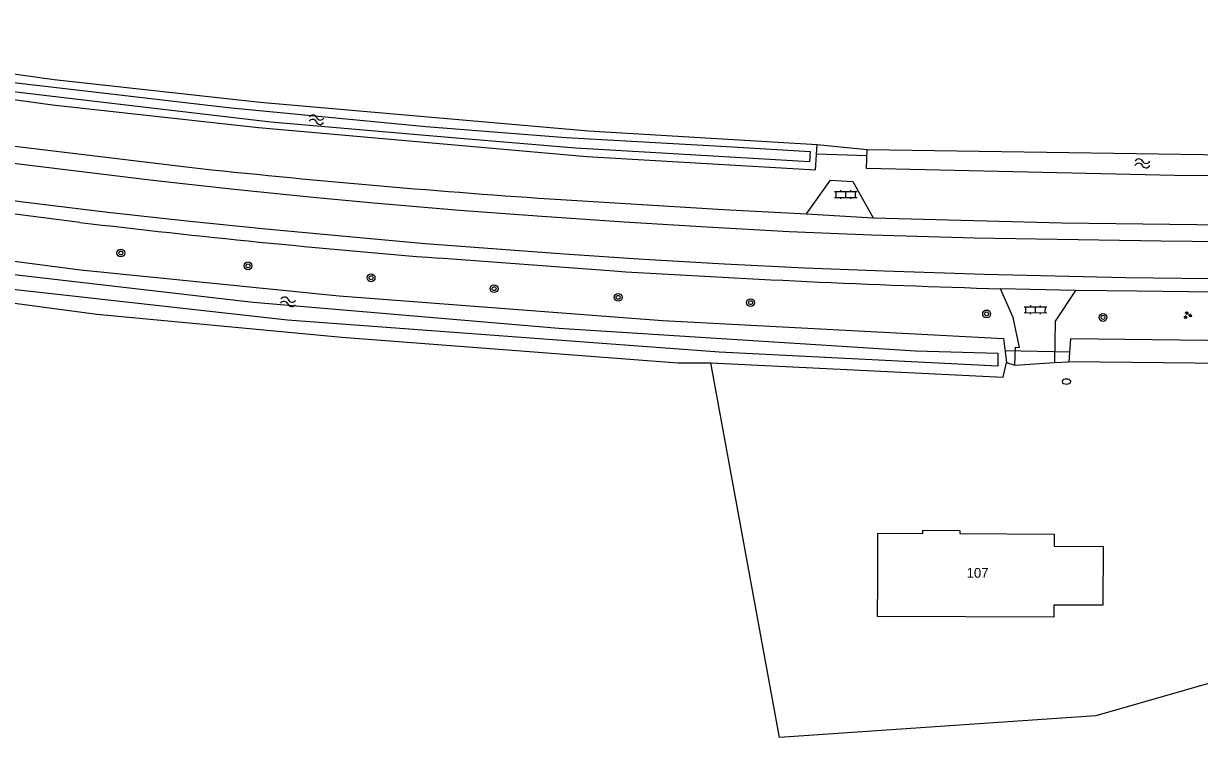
# Model space of a CAD drawing. Extents: x 133000 to 136000, y 400500 to 403500.
# Drawn here: x 135120.7 to 135240.8, y 402406.4 to 402479.3 of the extents above; entities that cross this region are included whole.
import ezdxf

# ---------------------------------------------------------------- set-up
doc = ezdxf.new("R2010")
doc.units = 0
for name, color, linetype in [('gg-afsc-draadraster', 7, 'Continuous'), ('gg-anno-huisnummerreeks BGT', 7, 'Continuous'), ('gg-bbg-hoofdgebouw', 7, 'Continuous'), ('gg-knt-verharding', 7, 'Continuous'), ('gg-knt-verharding nz', 7, 'Continuous'), ('gg-kntw-bovenkant insteek waterloop', 7, 'Continuous'), ('gg-kntw-waterlijn', 7, 'Continuous'), ('gg-kwrk-duiker nz buis', 7, 'Continuous'), ('gt-grn-groengrens', 7, 'Continuous'), ('gt-grn-weggrens', 7, 'Continuous'), ('gt-symb-boom', 7, 'Continuous'), ('gt-symb-brandkraan', 7, 'Continuous'), ('gt-symb-groenvak', 7, 'Continuous'), ('gt-symb-klinker verharding', 7, 'Continuous'), ('gt-symb-watersymbool', 7, 'Continuous')]:
    doc.layers.add(name, color=color, linetype=linetype)

# ---------------------------------------------------------------- blocks, each defined once
blk = doc.blocks.new('gt0-GRVAK')
at = {"layer": 'gt-symb-groenvak'}
for p, q in [((-0.11, 0.19), (-0.23, 0.24)), ((-0.18, 0.15), (0.09, 0.15)), ((-0.09, 0.21), (-0.16, 0.32)), ((-0.05, 0.21), (-0.05, 0.39)), ((0, 0.21), (0.06, 0.32)), ((0.01, 0.19), (0.13, 0.24)), ((0.26, -0.05), (0.2, 0.06)), ((0.3, -0.05), (0.3, 0.13)), ((0.35, -0.05), (0.41, 0.06)), ((-0.25, -0.23), (-0.36, -0.18)), ((-0.32, -0.26), (-0.05, -0.26)), ((-0.23, -0.21), (-0.29, -0.1)), ((-0.18, -0.2), (-0.18, -0.02)), ((-0.14, -0.21), (-0.07, -0.1)), ((-0.12, -0.23), (0, -0.18)), ((0.24, -0.07), (0.12, -0.02)), ((0.17, -0.11), (0.44, -0.11)), ((0.37, -0.07), (0.49, -0.02))]:
    blk.add_line(p, q, dxfattribs=at)
blk = doc.blocks.new('gt0-BOOM')
at = {"layer": 'gt-symb-boom'}
for radius in [0.4, 0.2]:
    blk.add_circle((0, 0), radius, dxfattribs=at)
blk = doc.blocks.new('gt0-KL1')
at = {"layer": 'gt-symb-klinker verharding'}
for p, q in [((-1.15, 0.3), (1.15, 0.3)), ((-1, -0.3), (-1, 0.3)), ((-0.5, 0.3), (-0.5, 0.45)), ((0, -0.3), (0, 0.3)), ((0.5, 0.3), (0.5, 0.45)), ((1, -0.3), (1, 0.3)), ((-1.15, -0.3), (1.15, -0.3)), ((-0.5, -0.45), (-0.5, -0.3)), ((0.5, -0.45), (0.5, -0.3))]:
    blk.add_line(p, q, dxfattribs=at)
blk = doc.blocks.new('gt0-WA')
at = {"layer": 'gt-symb-watersymbool'}
for centre, start, end in [((-0.32, 0.02), 28.0725, 151.9275), ((0.43, 0.42), 208.0725, 331.9275), ((-0.32, -0.43), 28.0725, 151.9275), ((0.43, -0.03), 208.0725, 331.9275)]:
    blk.add_arc(centre, 0.425, start, end, dxfattribs=at)
blk = doc.blocks.new('gt0-BR')
at = {"layer": 'gt-symb-brandkraan'}
for centre, radius, start, end in [((-0.24, 0), 0.206, 107.5669, 252.4331), ((0.6, -2.66), 3, 106.892, 107.5669), ((0, -0.69), 0.938, 73.108, 106.892), ((-0.6, -2.66), 3, 72.4331, 73.108), ((0.24, 0), 0.206, 287.567, 72.4331), ((0.6, 2.66), 3, 252.4331, 253.108), ((0, 0.69), 0.938, 253.108, 286.8921), ((-0.6, 2.66), 3, 286.8921, 287.567)]:
    blk.add_arc(centre, radius, start, end, dxfattribs=at)

msp = doc.modelspace()

# ---------------------------------------------------------------- linework, layer by layer
at = {"layer": 'gg-afsc-draadraster'}
msp.add_line((135197.9, 402406.36), (135190.91, 402444.6), dxfattribs=at)
msp.add_lwpolyline([(135251.42, 402407.31), (135248.27, 402413.74), (135230.24, 402408.59), (135197.9, 402406.36)], dxfattribs=at)
at = {"layer": 'gg-bbg-hoofdgebouw'}
msp.add_lwpolyline([(135207.93, 402418.73), (135207.94, 402422.23), (135207.97, 402427.23), (135212.57, 402427.2), (135212.57, 402427.53), (135216.33, 402427.51), (135216.33, 402427.18), (135225.98, 402427.13), (135225.97, 402425.89), (135230.97, 402425.87), (135230.94, 402419.87), (135225.93, 402419.89), (135225.93, 402418.64), (135207.93, 402418.73)], dxfattribs=at)
at = {"layer": 'gg-knt-verharding'}
for p, q in [((135200.67, 402459.83), (135207.47, 402459.43)), ((135180.98, 402453.99), (135163.12, 402455.3)), ((135228.14, 402452), (135220.5, 402452.18))]:
    msp.add_line(p, q, dxfattribs=at)
for points in [[(135082.84, 402471.55), (135100.55, 402469.18), (135119.46, 402466.77), (135137.6, 402464.58)], [(135126.42, 402458.96), (135104.1, 402461.81), (135090.38, 402463.65)], [(135200.67, 402459.83), (135203.13, 402463.28), (135205.4, 402463.14), (135207.47, 402459.43)], [(135174.45, 402461.36), (135192.2, 402460.26), (135200.67, 402459.83)], [(135207.47, 402459.43), (135226.77, 402458.91), (135246.07, 402458.68), (135263.45, 402458.61)], [(135221.96, 402444.38), (135222.03, 402446.22), (135222.42, 402446.17), (135221.79, 402449.23), (135220.5, 402452.18)], [(135228.14, 402452), (135226.07, 402448.88), (135226.02, 402444.64)], [(135256.11, 402451.61), (135252.9, 402451.7), (135234.44, 402451.94), (135228.14, 402452)]]:
    msp.add_lwpolyline(points, dxfattribs=at)
for centre, radius, start, end in [((135235.61, 403372.79), 913.48, 263.84101, 266.16114), ((135239.48, 403406.88), 954.64, 263.19837, 265.41228), ((135256.7, 403670.35), 1218.71, 266.43779, 268.29804)]:
    msp.add_arc(centre, radius, start, end, dxfattribs=at)
at = {"layer": 'gg-knt-verharding nz'}
for points in [[(135377.33, 402456.48), (135352.12, 402456.56), (135337.48, 402456.56), (135314.56, 402456.58), (135295.72, 402456.6), (135274.65, 402456.68), (135255.9, 402456.83), (135236.91, 402457.05), (135217.79, 402457.36), (135207.3, 402457.65), (135198.91, 402458), (135190.48, 402458.47), (135182.04, 402458.99), (135173.63, 402459.55), (135165.23, 402460.16), (135156.83, 402460.87), (135150.59, 402461.45), (135142.19, 402462.3), (135133.88, 402463.23), (135112.89, 402465.77), (135093.96, 402468.07), (135082.57, 402469.36)], [(135374.62, 402452.84), (135349.51, 402452.92), (135322.72, 402452.98), (135304.01, 402452.95), (135281.03, 402452.95), (135260.11, 402453), (135247.65, 402453.12), (135233.26, 402453.3), (135218.85, 402453.64), (135208.59, 402453.96), (135200.49, 402454.29), (135192.29, 402454.69), (135184.05, 402455.17), (135175.9, 402455.72), (135161.72, 402456.77), (135153.52, 402457.5), (135145.44, 402458.26), (135137.34, 402459.08), (135129.3, 402459.98), (135120.92, 402460.98), (135104.19, 402463.13), (135082.12, 402465.88)]]:
    msp.add_lwpolyline(points, dxfattribs=at)
at = {"layer": 'gg-kntw-bovenkant insteek waterloop'}
for p, q in [((135206.88, 402466.4), (135264.04, 402465.57)), ((135258.4, 402444.36), (135227.46, 402444.73))]:
    msp.add_line(p, q, dxfattribs=at)
for points in [[(135089.66, 402478.64), (135095.48, 402475.31), (135099.25, 402474.33), (135123.62, 402470.95), (135144.67, 402468.63), (135178.22, 402465.7), (135201.58, 402464.31), (135201.77, 402466.92)], [(135093.98, 402478.89), (135095.67, 402477.92), (135099.44, 402476.94), (135123.81, 402473.56), (135144.86, 402471.24), (135178.41, 402468.32), (135201.77, 402466.92)], [(135264.04, 402465.57), (135264.04, 402463.58), (135238.28, 402463.73), (135206.81, 402464.47), (135206.88, 402466.4)], [(135089.47, 402458.95), (135126.48, 402454.12), (135152.91, 402451.46), (135185.96, 402448.95), (135220.8, 402447.11), (135221.09, 402444.65)], [(135074.36, 402457.87), (135081.77, 402455.79), (135128.16, 402449.59), (135153.2, 402447.22), (135187.52, 402444.6), (135190.91, 402444.6)], [(135258.4, 402444.36), (135258.41, 402446.7), (135227.65, 402447.05), (135227.46, 402444.73)], [(135190.91, 402444.6), (135220.76, 402443.14), (135221.09, 402444.65)]]:
    msp.add_lwpolyline(points, dxfattribs=at)
at = {"layer": 'gg-kntw-waterlijn'}
for points in [[(135091.91, 402479.26), (135095.6, 402477.16), (135099.32, 402476.14), (135105.81, 402475.01), (135113.78, 402473.92), (135141.57, 402470.69), (135161.77, 402468.75), (135176.11, 402467.64), (135192.53, 402466.69), (135201.04, 402466.2), (135200.98, 402465.15), (135187.03, 402465.95), (135177.06, 402466.53), (135164.86, 402467.57), (135145.93, 402469.19), (135125.06, 402471.64), (135114.76, 402472.85), (135105.59, 402474.12), (135099.33, 402475.14), (135095.25, 402476.18), (135090.94, 402478.72)], [(135220.23, 402445.6), (135220.23, 402444.26), (135191.75, 402445.69), (135147.65, 402448.97), (135116.77, 402452.4), (135084.97, 402456.43), (135073.64, 402458.29), (135074.31, 402459.44), (135084.13, 402458.17), (135115.55, 402454.1), (135144.14, 402450.81), (135175.37, 402448.15), (135211.8, 402445.85), (135220.23, 402445.6)]]:
    msp.add_lwpolyline(points, dxfattribs=at)
at = {"layer": 'gg-kwrk-duiker nz buis'}
for p, q in [((135201.7, 402465.94), (135206.86, 402465.77)), ((135227.54, 402445.69), (135220.95, 402445.84))]:
    msp.add_line(p, q, dxfattribs=at)
at = {"layer": 'gt-grn-groengrens'}
for p, q in [((135201.77, 402466.92), (135206.88, 402466.4)), ((135221.09, 402444.65), (135221.96, 402444.38)), ((135226.02, 402444.64), (135227.46, 402444.73))]:
    msp.add_line(p, q, dxfattribs=at)
at = {"layer": 'gt-grn-weggrens'}
msp.add_line((135221.96, 402444.38), (135226.02, 402444.64), dxfattribs=at)

# ---------------------------------------------------------------- block references
at = {"layer": 'gt-symb-boom'}
for p in [(135130.61, 402455.83), (135143.61, 402454.52), (135156.18, 402453.3), (135168.75, 402452.19), (135181.42, 402451.3), (135194.95, 402450.76), (135219.07, 402449.61), (135230.96, 402449.25)]:
    msp.add_blockref('gt0-BOOM', p, dxfattribs=at)
at = {"layer": 'gt-symb-brandkraan'}
msp.add_blockref('gt0-BR', (135227.22, 402442.7), dxfattribs=at)
at = {"layer": 'gt-symb-groenvak'}
msp.add_blockref('gt0-GRVAK', (135239.59, 402449.48), dxfattribs=at)
at = {"layer": 'gt-symb-klinker verharding'}
msp.add_blockref('gt0-KL1', (135204.69, 402461.8), dxfattribs=at)
at = {"layer": 'gt-symb-klinker verharding', "rotation": -0.5156480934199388}
msp.add_blockref('gt0-KL1', (135224.07, 402450.04), dxfattribs=at)
at = {"layer": 'gt-symb-watersymbool'}
for p, rotation in [((135150.55, 402469.45), -4.701808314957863), ((135234.93, 402464.99), -0.8593722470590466), ((135147.64, 402450.86), -5.853091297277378)]:
    msp.add_blockref('gt0-WA', p, dxfattribs=dict(at, rotation=rotation))

# ---------------------------------------------------------------- texts
at = {"layer": 'gg-anno-huisnummerreeks BGT'}
msp.add_text('107', height=1, rotation=359.7, dxfattribs=at).set_placement((135217.03, 402422.68))

doc.saveas('drawing.dxf')
